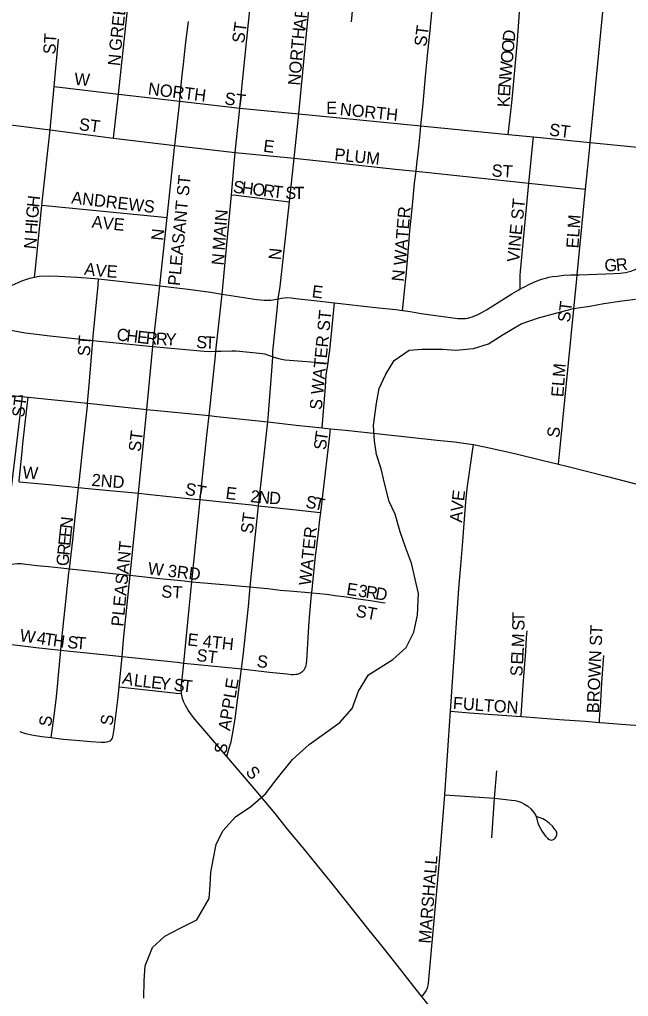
# Model space of a CAD drawing. Extents: x 1451455 to 1749751, y 218250 to 574981.
# Drawn here: x 1567829 to 1570313, y 315654 to 319642 of the extents above; entities that cross this region are included whole.
import ezdxf

# ---------------------------------------------------------------- set-up
doc = ezdxf.new("R2010")
doc.units = 0
for name, color, linetype in [('GM_X_City_Street', 7, 'Continuous'), ('GM_X_City_Street_Text', 7, 'Continuous'), ('GM_X_Corporation', 7, 'Continuous'), ('GM_X_Minor_River', 7, 'Continuous'), ('GM_X_State_Route', 7, 'Continuous')]:
    doc.layers.add(name, color=color, linetype=linetype)

msp = doc.modelspace()

# ---------------------------------------------------------------- linework, layer by layer
at = {"layer": 'GM_X_City_Street'}
for points in [[(1568727.2, 319280.2), (1568742.3, 319429), (1568763.1, 319627.9), (1568841.1, 320370.3), (1568856.6, 320512.3)], [(1569821.7, 319173.3), (1569836.4, 319302.3), (1569842.3, 319361.1), (1569858, 319540.1), (1569866.4, 319651.1), (1569878.9, 319863.7), (1569887.1, 319991.1), (1569897.2, 320154.4), (1569912.6, 320361.8), (1569915.4, 320398.9)], [(1568967.9, 319257.2), (1569014.8, 319754.4), (1569045, 320051)], [(1569182.6, 319632.2), (1569220.5, 320031.3)], [(1569465.8, 319208.3), (1569474.7, 319298.6), (1569484.9, 319409.6), (1569494.5, 319508.2), (1569503.5, 319596.8), (1569518.5, 319760.8), (1569525.7, 319839), (1569530.3, 319886.8), (1569535.4, 319947.6), (1569540.1, 319998.6)], [(1568232.5, 319338), (1568283.1, 319809.4)], [(1570157, 319140.3), (1570209.8, 319687)], [(1568482.1, 319308.9), (1568482.7, 319315.1), (1568492.6, 319415.9), (1568497, 319458.6), (1568499.9, 319485.8), (1568506.7, 319549.5), (1568517.4, 319634.3)], [(1567969.5, 319368.8), (1567988.1, 319562)], [(1567952.8, 319191.2), (1567969.5, 319368.8)], [(1567969.5, 319368.8), (1568232.5, 319338)], [(1568211.2, 319157.8), (1568232.5, 319338)], [(1568232.5, 319338), (1568482.1, 319308.9)], [(1568461.7, 319128.4), (1568482.1, 319308.9)], [(1568482.1, 319308.9), (1568727.2, 319280.2)], [(1567233.2, 319265.8), (1567247.1, 319267), (1567260.1, 319266.3), (1567381.5, 319255.4), (1567603.3, 319233.5), (1567769.4, 319215.1), (1567952.8, 319191.2)], [(1568708.8, 319099.4), (1568727.2, 319280.2)], [(1568727.2, 319280.2), (1568967.9, 319257.2)], [(1568949.1, 319076.2), (1568967.9, 319257.2)], [(1568967.9, 319257.2), (1569465.8, 319208.3)], [(1567920.1, 318884.5), (1567952.8, 319191.2)], [(1567952.8, 319191.2), (1568211.2, 319157.8)], [(1569445.9, 319022.4), (1569449.3, 319052.3), (1569456.9, 319120.5), (1569462.5, 319175.4), (1569465.8, 319208.3)], [(1569465.8, 319208.3), (1569821.7, 319173.3)], [(1568211.2, 319157.8), (1568461.7, 319128.4)], [(1569821.7, 319173.3), (1569924.9, 319163.6)], [(1569906, 318974.1), (1569924.9, 319163.6)], [(1569924.9, 319163.6), (1570157, 319140.3)], [(1570137.9, 318949.4), (1570146.1, 319027.4), (1570155, 319122), (1570157, 319140.3)], [(1570157, 319140.3), (1570750, 319082.1), (1570855.4, 319069.4)], [(1568430.2, 318833.7), (1568460.5, 319117.9), (1568461.7, 319128.4)], [(1568461.7, 319128.4), (1568708.8, 319099.4)], [(1568692.9, 318926.9), (1568708.8, 319099.4)], [(1568708.8, 319099.4), (1568949.1, 319076.2)], [(1568929.6, 318897.9), (1568949.1, 319076.2)], [(1568949.1, 319076.2), (1569100.5, 319059.6), (1569374.1, 319029.9), (1569445.9, 319022.4)], [(1570103, 318600.2), (1570111.9, 318600.4), (1570219.9, 318604.6), (1570252.7, 318606), (1570278.6, 318606.8), (1570300.9, 318609.7), (1570322.7, 318614.6), (1570337.6, 318619.8), (1570351.3, 318627.2), (1570363.9, 318635.7), (1570381.9, 318649.9), (1570488.2, 318743.1), (1570569.3, 318811.3), (1570649.1, 318874.8), (1570728.9, 318938.8), (1570747, 318954.2), (1570772.7, 318977.4), (1570792.7, 318998.9), (1570855.4, 319069.4)], [(1569390.5, 318454.4), (1569393, 318477), (1569399.4, 318533.5), (1569405.4, 318596.3), (1569413.5, 318691), (1569421.3, 318780), (1569429.4, 318857), (1569431.8, 318883), (1569440.4, 318974.2), (1569445.9, 319022.4)], [(1569445.9, 319022.4), (1569906, 318974.1)], [(1569870.6, 318542.1), (1569870.6, 318574.8), (1569870.5, 318587.7), (1569871, 318598.6), (1569872.3, 318614.6), (1569906, 318974.1)], [(1569906, 318974.1), (1570137.9, 318949.4)], [(1570103, 318600.2), (1570137.9, 318949.4)], [(1568655.3, 318520.8), (1568692.9, 318926.9)], [(1568692.9, 318926.9), (1568711.6, 318924.6), (1568917.2, 318899.4), (1568929.6, 318897.9)], [(1568884.1, 318502.4), (1568891.9, 318552.7), (1568929.6, 318897.9)], [(1567889.7, 318591), (1567894.6, 318638), (1567920.1, 318884.5)], [(1567920.1, 318884.5), (1568405.2, 318836.2), (1568430.2, 318833.7)], [(1568400.5, 318555.1), (1568402, 318568.8), (1568430.2, 318833.7)], [(1567636.6, 318491.1), (1567654.4, 318498.2), (1567727, 318527.8), (1567796.2, 318557), (1567838.5, 318574.9), (1567869.8, 318586), (1567889.3, 318590.9), (1567889.7, 318591)], [(1567889.7, 318591), (1567909.2, 318593.8), (1567945.5, 318595.3), (1567988.1, 318594.9), (1568063.5, 318590.1), (1568135.5, 318584.8), (1568151.2, 318583.1)], [(1568127.7, 318332.5), (1568129, 318349), (1568148.7, 318557.4), (1568151.2, 318583.1)], [(1568151.2, 318583.1), (1568223.5, 318575.3), (1568383.1, 318557.2), (1568400.5, 318555.1)], [(1569870.6, 318542.1), (1569876.7, 318545.6), (1569882.7, 318548.7), (1569894.3, 318554.3), (1569904, 318558.8), (1569924.5, 318568.5), (1569939.9, 318575.1), (1569950.4, 318579), (1569963.9, 318583.5), (1569975.3, 318586.7), (1569988.2, 318589.8), (1570002.1, 318592.6), (1570021.3, 318595.1), (1570049.5, 318597.9), (1570076, 318599.5), (1570103, 318600.2)], [(1570026.7, 317827.6), (1570030.8, 317868.4), (1570101.5, 318584.2), (1570103, 318600.2)], [(1568372.7, 318307), (1568400.5, 318555.1)], [(1568400.5, 318555.1), (1568516.5, 318541.2), (1568607.8, 318529), (1568655.3, 318520.8)], [(1569390.5, 318454.4), (1569393.2, 318454.1), (1569421.6, 318449.9), (1569467, 318442.1), (1569586.1, 318425.6), (1569617.1, 318422.2), (1569632.9, 318421.4), (1569647.9, 318422.2), (1569657.6, 318423.6), (1569665.7, 318425.5), (1569675.6, 318428.7), (1569693, 318435.6), (1569703, 318440.1), (1569711.6, 318444.6), (1569723.5, 318451.4), (1569733.3, 318457.4), (1569836.6, 318522.1), (1569865.3, 318539.2), (1569870.6, 318542.1)], [(1568629.8, 318287.8), (1568655.3, 318520.8)], [(1568655.3, 318520.8), (1568796.1, 318499.3), (1568826.3, 318496.5), (1568838.1, 318496), (1568845.8, 318496), (1568853.5, 318496.6), (1568862.4, 318497.8), (1568884.1, 318502.4)], [(1568861.3, 318265.3), (1568862.4, 318286.8), (1568880.8, 318469.2), (1568884.1, 318502.4)], [(1568884.1, 318502.4), (1568897.8, 318505.1), (1568907.5, 318506.4), (1568918.2, 318506.7), (1568937.2, 318505.5), (1568956.2, 318503.5), (1569043.2, 318493.5), (1569113.1, 318485.8)], [(1569086.9, 318239.2), (1569090.6, 318264.8), (1569094.2, 318291.5), (1569095.7, 318305.7), (1569098.2, 318331.4), (1569113.1, 318485.8)], [(1569113.1, 318485.8), (1569280.9, 318467.2), (1569363.3, 318458.3), (1569390.5, 318454.4)], [(1567527.6, 318448.6), (1567531, 318444.2), (1567533.5, 318441.1), (1567538.5, 318436.2), (1567541.5, 318434), (1567548.1, 318430.7), (1567553.2, 318428.9), (1567728.7, 318386.4), (1567776.3, 318376.5), (1567807.7, 318370.7), (1567852, 318363.5), (1567886.8, 318358.4), (1567941.2, 318352), (1568127.7, 318332.5)], [(1568106.1, 318075.6), (1568113.9, 318165.5), (1568127.7, 318332.5)], [(1568127.7, 318332.5), (1568372.7, 318307)], [(1568347.4, 318050.3), (1568372.7, 318307)], [(1568372.7, 318307), (1568582.3, 318288.4), (1568606, 318286.9), (1568629.8, 318287.8)], [(1568601.4, 318025.6), (1568627.7, 318269.1), (1568629.8, 318287.8)], [(1568629.8, 318287.8), (1568651.7, 318288.8), (1568695.1, 318290), (1568710.2, 318289.8), (1568725.6, 318288.8), (1568767.3, 318284.6), (1568806.9, 318280.5), (1568817.7, 318279), (1568828.9, 318276.9), (1568838.5, 318273.8), (1568848, 318270.5), (1568861.3, 318265.3)], [(1568840.9, 317999.3), (1568844.3, 318032.3), (1568859.1, 318225.5), (1568861.3, 318265.3)], [(1568861.3, 318265.3), (1568884.6, 318258.6), (1568904.6, 318254.1), (1568911.9, 318253.5), (1569086.9, 318239.2)], [(1569062.8, 317974.8), (1569076.3, 318143.4), (1569080, 318190.5), (1569083.6, 318215.7), (1569086.9, 318239.2)], [(1567827.1, 317754.9), (1567827.6, 317759.5), (1567839.1, 317877.3), (1567842.5, 317909.7), (1567851.9, 317993.9), (1567863.4, 318101)], [(1568069.2, 317731.9), (1568072.8, 317765.1), (1568086.6, 317892.3), (1568105.2, 318065), (1568106.1, 318075.6)], [(1568313.2, 317708.2), (1568347.4, 318050.3)], [(1568565.7, 317682.2), (1568592.7, 317944.5), (1568601.4, 318025.6)], [(1568803.8, 317657.6), (1568821.5, 317814.3), (1568840.9, 317999.3)], [(1569057.5, 317629.8), (1569094.4, 317944.7), (1569097.6, 317971.6)], [(1569586.7, 316818.5), (1569597.5, 316979.5), (1569621.2, 317319.2), (1569629.1, 317414), (1569635.8, 317495.4), (1569643.4, 317603.2), (1569649, 317671.9), (1569654.7, 317727.3), (1569674.6, 317870.1), (1569679.8, 317907.3)], [(1567827.1, 317754.9), (1567962.9, 317742.7), (1568069.2, 317731.9)], [(1568031.7, 317399.9), (1568045.4, 317517.5), (1568057.1, 317621.7), (1568069.2, 317731.9)], [(1568069.2, 317731.9), (1568108.5, 317728), (1568195.1, 317719.6), (1568286.3, 317710.8), (1568313.2, 317708.2)], [(1568279.6, 317373.5), (1568313.2, 317708.2)], [(1568313.2, 317708.2), (1568361.8, 317703.5), (1568542.1, 317684.7), (1568565.7, 317682.2)], [(1568531.8, 317347), (1568565.6, 317681.2), (1568565.7, 317682.2)], [(1568565.7, 317682.2), (1568655.1, 317673.3), (1568775.8, 317660.6), (1568803.8, 317657.6)], [(1568769.8, 317325.7), (1568790.5, 317539.8), (1568803.8, 317657.6)], [(1568803.8, 317657.6), (1568855.1, 317652), (1568968.9, 317639.5), (1569042.7, 317631.4), (1569057.5, 317629.8)], [(1569021, 317301.7), (1569034.9, 317438.7), (1569047.6, 317547.3), (1569052.7, 317589.7), (1569057.5, 317629.8)], [(1567791.3, 317417.7), (1567805.9, 317419.6), (1567819.3, 317421.2), (1567835, 317421.1), (1567853.8, 317419.1), (1567899.8, 317413.9), (1567947.1, 317408.9), (1567998.9, 317403.4), (1568031.7, 317399.9)], [(1567997.1, 317067.5), (1568001.5, 317113.5), (1568014, 317240.7), (1568029.8, 317384.1), (1568031.7, 317399.9)], [(1568031.7, 317399.9), (1568059.4, 317396.9), (1568137.6, 317388.6), (1568222, 317379.6), (1568279.6, 317373.5)], [(1568247.7, 317042.3), (1568253.2, 317109.6), (1568279.6, 317373.5)], [(1568279.6, 317373.5), (1568290.9, 317372.3), (1568399.1, 317360.9), (1568459.4, 317354.6), (1568500.5, 317350.3), (1568531.8, 317347)], [(1568498.2, 317015.3), (1568520.7, 317237.6), (1568531.8, 317347)], [(1568531.8, 317347), (1568676.7, 317334.3), (1568736.3, 317328.8), (1568769.8, 317325.7)], [(1568734.6, 316992), (1568741.3, 317044.7), (1568762.1, 317246.5), (1568769.8, 317325.7)], [(1568734.6, 316992), (1568847.9, 316978.2), (1568918.3, 316970.6), (1568936.7, 316968.8), (1568946.5, 316968.7), (1568955.7, 316969.2), (1568960.9, 316970), (1568966.4, 316971.5), (1568969.3, 316972.5), (1568973.3, 316974.4), (1568976.3, 316976), (1568980.5, 316978.9), (1568983, 316981), (1568986.7, 316984.7), (1568989.2, 316987.7), (1568992.6, 316992.7), (1568994.3, 316996), (1568996.3, 317000.4), (1568997.5, 317004.6), (1568998, 317007.1), (1568998.8, 317012.4), (1568999.3, 317016.8), (1568999.9, 317025.3), (1569001.2, 317047), (1569008, 317164.1), (1569010.8, 317202.6), (1569020.1, 317293.2), (1569021, 317301.7)], [(1568769.8, 317325.7), (1568794.9, 317323.4), (1568841.2, 317319.1), (1568891.4, 317313.3), (1568946.2, 317308.1), (1569006.9, 317303), (1569021, 317301.7)], [(1569021, 317301.7), (1569051.7, 317298.9), (1569080.7, 317296), (1569125.6, 317290.2), (1569163, 317284.9), (1569200, 317279), (1569259.6, 317269.9), (1569309.8, 317262.3), (1569320.1, 317260.7)], [(1569874.6, 316797.5), (1569874.8, 316800.5), (1569883.7, 316924.8), (1569888.7, 316995.6), (1569893.3, 317062.9), (1569897.3, 317119.5), (1569899.2, 317146.1)], [(1567753.1, 317096.3), (1567895.7, 317078.3), (1567997.1, 317067.5)], [(1567957.3, 316710.9), (1567962, 316741.8), (1567971.7, 316810), (1567979.4, 316877.6), (1567983.6, 316919.5), (1567989.4, 316980.6), (1567991.7, 317009.8), (1567997.1, 317067.5)], [(1567997.1, 317067.5), (1568035.2, 317063.5), (1568183.6, 317048.7), (1568247.7, 317042.3)], [(1568234.6, 316918.4), (1568247.7, 317042.3)], [(1568247.7, 317042.3), (1568471.5, 317018.2), (1568498.2, 317015.3)], [(1570194.5, 316772.9), (1570195, 316780.7), (1570196.5, 316805.8), (1570199.6, 316854.6), (1570201.8, 316889.9), (1570205.8, 316953.7), (1570211.7, 317046.5)], [(1568489.8, 316890.3), (1568488.6, 316899.2), (1568488.5, 316914.9), (1568490.1, 316935.8), (1568498.2, 317015.3)], [(1568498.2, 317015.3), (1568721.7, 316993.3), (1568734.6, 316992)], [(1568674.7, 316633.4), (1568681.5, 316658.6), (1568687, 316676.8), (1568691.5, 316694.3), (1568697.6, 316723.8), (1568707.5, 316788.2), (1568719.5, 316872.6), (1568734.6, 316992)], [(1568200, 316698.1), (1568204, 316703.3), (1568207.1, 316709.3), (1568208.9, 316714.5), (1568210, 316720.2), (1568214.1, 316745.9), (1568230.2, 316875.8), (1568234.6, 316918.4)], [(1568234.6, 316918.4), (1568259.8, 316915.6), (1568469.3, 316892.5), (1568489.8, 316890.3)], [(1568674.7, 316633.4), (1568543.1, 316786.7), (1568530.1, 316803.2), (1568515.8, 316823), (1568506, 316841.6), (1568497.5, 316858.8), (1568493.6, 316871), (1568490.6, 316884.4), (1568489.8, 316890.3)], [(1569563.6, 316476.7), (1569578.6, 316698.9), (1569586.7, 316818.5)], [(1569586.7, 316818.5), (1569603, 316817.2), (1569664.2, 316812.6), (1569779, 316804.4), (1569874.6, 316797.5)], [(1569874.6, 316797.5), (1569895.4, 316796), (1570031.9, 316785.4), (1570136.1, 316777.4), (1570194.5, 316772.9)], [(1570194.5, 316772.9), (1570215.2, 316771.3), (1570319.9, 316762.9), (1570378.8, 316758.4), (1570485.8, 316751.5), (1570503.7, 316750.3)], [(1567830, 316735.8), (1567841, 316731.6), (1567853.2, 316727.7), (1567878.2, 316722.4), (1567893.7, 316719.5), (1567919.2, 316715.6), (1567957.3, 316710.9)], [(1567957.3, 316710.9), (1568005.8, 316704.8), (1568057.6, 316700), (1568119.5, 316694.6), (1568162, 316692.1), (1568177.6, 316692.4), (1568184.2, 316693.3), (1568190.2, 316694.5), (1568200, 316698.1)], [(1569467.8, 315655.4), (1569461.3, 315663.7), (1569354.3, 315800.7), (1569300.9, 315867.2), (1569249.9, 315931.5), (1569203.1, 315990.6), (1569102.8, 316116.2), (1568985.2, 316261.5), (1568922.2, 316337.1), (1568870.7, 316400.8), (1568793.2, 316494.2), (1568706, 316596.7), (1568674.7, 316633.4)], [(1569765.8, 316463.2), (1569775, 316575)], [(1569467.8, 315655.4), (1569476.1, 315662.3), (1569481.7, 315668.8), (1569487.5, 315677.8), (1569491.4, 315686), (1569493.9, 315694), (1569496.1, 315702.2), (1569496.9, 315709.1), (1569542.4, 316205), (1569563.6, 316476.7)], [(1569563.6, 316476.7), (1569765.8, 316463.2)], [(1569755.2, 316301.3), (1569765.8, 316463.2)], [(1569765.8, 316463.2), (1569835.3, 316455.9), (1569850.4, 316453.7), (1569861.9, 316450.9), (1569873.4, 316447), (1569888, 316439.8), (1569901.7, 316430.7), (1569914, 316419.9), (1569926.6, 316404.9), (1569934.2, 316393.4), (1569937.7, 316385), (1569940.4, 316372.4), (1569944.3, 316359.1), (1569949.6, 316346.7), (1569960.4, 316327.5), (1569974.5, 316308.3), (1569981.7, 316300.1), (1569985.6, 316296.8), (1569989.1, 316294.7), (1569993.6, 316293.1), (1569998.4, 316292.9), (1570002.9, 316293.8), (1570006.2, 316295), (1570009.5, 316296.8), (1570011.6, 316298.7), (1570014, 316301), (1570017, 316304.6), (1570019.2, 316309.3), (1570020.5, 316314), (1570020.9, 316318.3), (1570020.7, 316322.2), (1570019.7, 316326.1), (1570017.5, 316330), (1570012.9, 316336.1), (1570002.3, 316348.9), (1569990.4, 316360.4), (1569976.3, 316371.7), (1569970.2, 316375.8), (1569962.8, 316379.7), (1569952.8, 316383.8), (1569940.4, 316387.3)], [(1569532.8, 315575.1), (1569467.8, 315655.4)]]:
    msp.add_lwpolyline(points, dxfattribs=at)
at = {"layer": 'GM_X_Corporation'}
msp.add_lwpolyline([(1567436, 314807.7), (1567670.8, 316695.1), (1567840.6, 318106), (1567347.8, 318049.9), (1566931.4, 318010.8), (1566630, 317989.1), (1566685.6, 317817.9), (1566454.3, 317542), (1566402.3, 317512), (1566367.9, 317462.8), (1566350.4, 317405.4), (1566301.8, 317370.2), (1565968, 317235.2), (1565957.6, 317176.1), (1565805.5, 316849.8), (1565292.3, 317280.5)], dxfattribs=at)
at = {"layer": 'GM_X_Minor_River'}
msp.add_lwpolyline([(1568335.1, 315647.7), (1568336.3, 315717.8), (1568341.3, 315779.8), (1568370.5, 315853.5), (1568421.2, 315900.7), (1568481.7, 315931.8), (1568552.2, 315966.8), (1568601.6, 316054.2), (1568606.5, 316108.2), (1568609.4, 316160.2), (1568618.2, 316212.1), (1568631.2, 316274), (1568658.1, 316329.7), (1568709, 316387), (1568771.7, 316430.1), (1568832.5, 316481.2), (1568875.4, 316538.6), (1568942.7, 316621.7), (1569009.7, 316682.7), (1569135.1, 316772.9), (1569186, 316830.2), (1569211.1, 316899.9), (1569252.2, 316967.4), (1569351.2, 317030), (1569405.9, 317079.2), (1569436.9, 317140.8), (1569452.1, 317210.6), (1569455.5, 317298.7), (1569442.5, 317357), (1569427.6, 317423.3), (1569402.7, 317487.8), (1569381.8, 317550.2), (1569361, 317622.7), (1569335.8, 317675.1), (1569319, 317743.5), (1569304.1, 317807.8), (1569285.1, 317866.2), (1569276, 317922.4), (1569273, 317984.5), (1569284.5, 318076.5), (1569295.5, 318136.4), (1569322.4, 318194.1), (1569357.3, 318249.6), (1569418, 318292.8), (1569470, 318295.9), (1569554, 318296.6), (1569607.8, 318291.8), (1569679.9, 318298.7), (1569742.2, 318317.8), (1569800.8, 318356.9), (1569875.4, 318399.8), (1569945.8, 318424.8), (1570036.1, 318449.4), (1570088.3, 318462.6), (1570154.4, 318471.6), (1570212.5, 318482.7), (1570286.6, 318493.6), (1570340.7, 318500.7)], dxfattribs=at)
at = {"layer": 'GM_X_State_Route'}
for points in [[(1567756.5, 318111.2), (1567863.4, 318101)], [(1567863.4, 318101), (1568106.1, 318075.6), (1568347.4, 318050.3), (1568601.4, 318025.6), (1568633.9, 318022), (1568840.9, 317999.3)], [(1568840.9, 317999.3), (1568957.4, 317986.5), (1569062.8, 317974.8), (1569097.6, 317971.6), (1569157.9, 317965.2), (1569309.8, 317949.5), (1569531.8, 317925.5), (1569602.7, 317918.4), (1569679.2, 317907.4), (1569679.8, 317907.3), (1569763.3, 317889.9), (1569854.6, 317868.6), (1569959.6, 317843.6), (1570026.7, 317827.6), (1570061.2, 317819.3), (1570221.3, 317778), (1570368, 317740.4), (1570384.7, 317736.2)]]:
    msp.add_lwpolyline(points, dxfattribs=at)

# ---------------------------------------------------------------- texts
at = {"layer": 'GM_X_City_Street_Text'}
for s, rotation, p in [('APPLE', 84.56, (1568995.3, 319600.2)), ('GREEN', 83.7975, (1568242.9, 319512.3)), ('ST', 82.4092, (1568744.6, 319543.4)), ('ST', 82.8725, (1569488.1, 319530.1)), ('ST', 86.1806, (1567974.5, 319498.7)), ('NORTH', 85.2367, (1568973.3, 319371.3)), ('D', 84.8064, (1569848.4, 319550.1)), ('O', 84.8016, (1569844.4, 319506.3)), ('N', 84.2926, (1568238.5, 319450.7)), ('O', 84.8117, (1569840.4, 319462.4)), ('W', 84.8063, (1569835.2, 319405.5)), ('W', 355.5949, (1568050.6, 319375.5)), ('NORTH', 352.8761, (1568350.4, 319335.8)), ('N', 85.1746, (1569831.5, 319361.7)), ('ST', 352.4092, (1568662.7, 319296.2)), ('E', 86.4458, (1569829.4, 319326.9)), ('E', 0, (1569079.5, 319256.7)), ('NORTH', 354.0539, (1569133.3, 319252.3)), ('K', 86.7747, (1569826.9, 319283)), ('ST', 352.8783, (1568068.7, 319190.7)), ('ST', 352.8725, (1569987, 319168.7)), ('E', 352.8649, (1568821, 319102.7)), ('PLUM', 354.1443, (1569111.2, 319067.5)), ('ST', 356.4258, (1569753.3, 319001.5)), ('PLEASANT ST', 84.3512, (1568482.5, 318553.4)), ('S', 353.1952, (1568697.8, 318935.5)), ('H', 353.1979, (1568732.8, 318931.3)), ('ANDREWS', 353.387, (1568037.8, 318891.5)), ('O', 353.203, (1568776.4, 318926.1)), ('R', 353.1958, (1568820.1, 318920.9)), ('T', 353.1986, (1568859.5, 318916.2)), ('S', 357.9263, (1568912.1, 318910.5)), ('T', 359.914, (1568949.1, 318909.2)), ('H', 83.5826, (1567907.8, 318873.2)), ('VINE ST', 84.6095, (1569866.5, 318649.8)), ('G', 85.7337, (1567904.6, 318829.8)), ('MAIN', 85.3669, (1568665.3, 318698.1)), ('WATER', 85.3334, (1569404.5, 318636.5)), ('I', 85.7535, (1567903, 318807.8)), ('AVE', 354.0932, (1568121.2, 318792.7)), ('ELM', 86.0534, (1570108.5, 318706.8)), ('H', 85.7337, (1567899.7, 318763.9)), ('N', 84.2926, (1568414.5, 318737.9)), ('N', 84.2926, (1567895.3, 318702.7)), ('N', 84.2926, (1568894.1, 318658.7)), ('N', 84.2818, (1568660.9, 318636.7)), ('G', 0.6447, (1570214.8, 318614.3)), ('R', 5.858, (1570263.8, 318615.1)), ('A', 351.9966, (1568090.8, 318601)), ('V', 354.5414, (1568136.8, 318594.6)), ('E', 356.1331, (1568182.1, 318590.3)), ('N', 84.2818, (1569395.7, 318570.7)), ('E', 352.8783, (1569019, 318508.6)), ('S WATER ST', 84.4287, (1569061.3, 318046.9)), ('ST', 82.8792, (1570073.3, 318403.7)), ('C', 353.3313, (1568222.6, 318332.7)), ('H', 353.3183, (1568261.9, 318328.1)), ('ST', 86.4254, (1568115.3, 318266.7)), ('E', 353.3311, (1568305.6, 318322.9)), ('R', 354.5716, (1568341.8, 318318.7)), ('R', 357.046, (1568383.5, 318314.8)), ('Y', 357.4033, (1568423.4, 318312.8)), ('S', 355.8433, (1568547.9, 318301.9)), ('T', 357.2766, (1568584.3, 318299.3)), ('ELM', 85.6009, (1570046.9, 318099.7)), ('ST', 82.8725, (1567846.9, 318016.5)), ('ST', 82.8725, (1568322.1, 317875.7)), ('T', 81.528, (1569081.8, 317918.1)), ('S', 82.8783, (1570029.3, 317932.9)), ('S', 85.0628, (1569078.9, 317883.8)), ('W', 355.6039, (1567839.4, 317769.5)), ('2ND', 355.3672, (1568121, 317738.7)), ('ST', 348.6915, (1568500.5, 317703.4)), ('E', 352.8783, (1568667, 317685.8)), ('2', 353.5236, (1568768.4, 317672.6)), ('N', 355.4009, (1568800.8, 317669)), ('D', 356.0158, (1568845.2, 317665.4)), ('E', 83.4154, (1569641.6, 317674.6)), ('S', 350.0727, (1568992.9, 317650.6)), ('T', 347.1037, (1569026.9, 317644.7)), ('V', 83.5608, (1569636.7, 317630.9)), ('ST', 82.8725, (1568779.7, 317541.3)), ('A', 85.4378, (1569633.2, 317587.5)), ('N', 84.1183, (1568043.1, 317562.3)), ('E', 84.1154, (1568039.5, 317527.2)), ('WATER', 84.1746, (1569017.3, 317329.9)), ('R', 84.113, (1568031.8, 317452.8)), ('E', 84.1154, (1568035.9, 317492.2)), ('PLEASANT', 84.3599, (1568251.7, 317162.6)), ('G', 84.1208, (1568027.3, 317409.1)), ('W 3RD', 353.2105, (1568350.2, 317377.9)), ('E', 351.5125, (1569160, 317294.2)), ('ST', 356.4258, (1568405.9, 317283.3)), ('3', 351.5078, (1569207.9, 317287.1)), ('R', 351.5174, (1569238.3, 317282.5)), ('D', 350.2592, (1569277.2, 317276.7)), ('ST', 349.3787, (1569197.4, 317205.2)), ('T', 89.9956, (1569888.5, 317182.7)), ('S', 89.9265, (1569888.4, 317147.4)), ('W', 351.2826, (1567826.9, 317105)), ('BROWN ST', 87.5811, (1570192.1, 316809.9)), ('4', 351.2805, (1567896.5, 317094.4)), ('T', 351.2923, (1567926.9, 317089.7)), ('H', 352.2418, (1567962.6, 317084.2)), ('S', 354.9293, (1568021.9, 317076.7)), ('T', 355.0373, (1568057.1, 317073.6)), ('E 4TH', 353.8275, (1568511.5, 317087.6)), ('M', 87.7544, (1569886.3, 317079.4)), ('ST', 352.8783, (1568548, 317024)), ('L', 86.8535, (1569884.3, 317043.4)), ('S', 352.88, (1568794.6, 316999.5)), ('E', 86.8429, (1569882.3, 317008.2)), ('S', 86.8429, (1569879.7, 316959.9)), ('A', 347.0611, (1568244.5, 316932.3)), ('L', 353.2157, (1568293.2, 316921.4)), ('L', 353.5496, (1568328.4, 316917.2)), ('E', 353.5618, (1568363.4, 316913.2)), ('Y', 353.55, (1568398.4, 316909.3)), ('S', 353.5527, (1568455.3, 316902.9)), ('T', 353.5527, (1568490.3, 316898.9)), ('APPLE', 80.5377, (1568687.4, 316736.5)), ('FULTON', 355.8407, (1569595, 316827.9)), ('S', 82.8666, (1567956.9, 316753.7)), ('S', 82.8783, (1568207.7, 316758.1)), ('S', 76.7125, (1568669.9, 316640)), ('S', 309.7984, (1568747.9, 316569.3)), ('MARSHALL', 85.4869, (1569505.7, 315868.9))]:
    msp.add_text(s, height=50, rotation=rotation, dxfattribs=at).set_placement(p)

doc.saveas('drawing.dxf')
